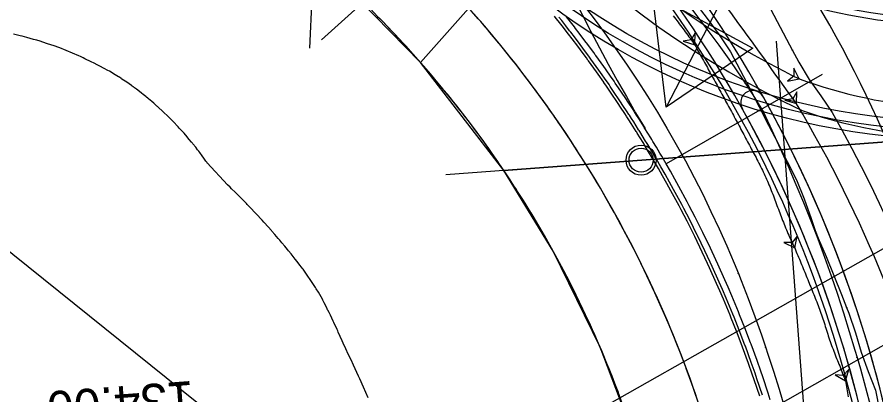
# Model space of a CAD drawing. Extents: x -70 to 701944, y -4 to 666871.
# Drawn here: x 668034.5 to 668177.3, y 656371.4 to 656434.2 of the extents above; entities that cross this region are included whole.
import ezdxf

# ---------------------------------------------------------------- set-up
doc = ezdxf.new("R2010")
doc.units = 0
for name, color, linetype in [('R_Detour', 7, 'Continuous'), ('R_Draft', 7, 'Continuous'), ('R_No Plot', 7, 'Continuous'), ('R_Proposed Const Limits', 7, 'Continuous'), ('R_Proposed Road', 7, 'Continuous'), ('R_ROW', 7, 'Continuous'), ('R_Striping', 7, 'Continuous'), ('R_Temp Easement Annot', 7, 'Continuous'), ('R_Water', 7, 'Continuous'), ('T_Indications', 7, 'Continuous'), ('T_Vehicle Path Lt Major', 7, 'Continuous'), ('T_Vehicle Path Rt', 7, 'Continuous')]:
    doc.layers.add(name, color=color, linetype=linetype)

msp = doc.modelspace()

# ---------------------------------------------------------------- linework, layer by layer
at = {"layer": 'R_Detour'}
for p, q in [((668083.14, 656428.98), (668087.77, 656531.46)), ((668199.02, 656414.94), (668105.75, 656407.98))]:
    msp.add_line(p, q, dxfattribs=at)
msp.add_lwpolyline([(668175.57, 656483.13), (668142.42, 656419.22), (668140.15, 656438.09), (668156.85, 656429.03), (668142.42, 656419.22)], dxfattribs=at)
at = {"layer": 'R_Draft'}
msp.add_line((668085.11, 656430.38), (668136.03, 656476.9), dxfattribs=at)
at = {"layer": 'R_No Plot'}
for p, q in [((668119.03, 656362.08), (668296.8, 656462.65)), ((668125.93, 656349.89), (668303.7, 656450.47)), ((668177.23, 656209.84), (668160.78, 656430.18)), ((668168.38, 656424.62), (668142.43, 656409.78))]:
    msp.add_line(p, q, dxfattribs=at)
for points in [[(668087.77, 656531.46), (668190.67, 656526.81), (668101.58, 656426.62), (668083.85, 656444.75)], [(668101.58, 656426.62), (668190.67, 656526.81), (668213.23, 656419.15), (668199.02, 656414.94), (668115.41, 656408.7)], [(668115.41, 656408.7), (668199.02, 656414.94), (668199.76, 656404.97), (668205.72, 656325.19), (668145.58, 656319.65), (668145.03, 656325.82), (668141.44, 656348.44), (668136.65, 656365.6), (668131.43, 656379.33), (668123.64, 656395.26)]]:
    msp.add_lwpolyline(points, close=True, dxfattribs=at)
for centre, radius in [((668190.66, 656526.82), 113), ((668190.66, 656526.82), 111.5), ((668190.66, 656526.82), 110), ((668190.66, 656526.82), 93), ((668138.25, 656410.4), 2.5)]:
    msp.add_circle(centre, radius, dxfattribs=at)
at = {"layer": 'R_Proposed Const Limits'}
for points in [[(668066.14, 656409.84), (668065.99, 656410.06), (668065.87, 656410.23), (668065.5, 656410.75), (668065.24, 656411.1), (668064.84, 656411.65), (668064.67, 656411.87), (668064.47, 656412.13), (668064.16, 656412.54), (668063.68, 656413.14), (668063.63, 656413.2), (668063.46, 656413.41), (668063.1, 656413.84), (668062.86, 656414.12), (668062.74, 656414.27), (668062.22, 656414.87), (668062.03, 656415.08), (668062, 656415.12), (668061.44, 656415.73), (668061.24, 656415.95), (668061.21, 656415.98), (668061.18, 656416.01), (668060.46, 656416.76), (668060.32, 656416.91), (668059.68, 656417.55), (668059.67, 656417.56), (668059.45, 656417.77), (668058.86, 656418.34), (668058.7, 656418.49), (668058.58, 656418.6), (668058.03, 656419.11), (668057.82, 656419.29), (668057.71, 656419.39), (668057.18, 656419.86), (668056.85, 656420.15), (668056.31, 656420.59), (668056.18, 656420.7), (668055.99, 656420.86), (668055.89, 656420.95), (668055.43, 656421.31), (668055.14, 656421.54), (668054.54, 656422.01), (668054.3, 656422.18), (668053.97, 656422.43), (668053.86, 656422.51), (668053.75, 656422.59), (668053.62, 656422.69), (668053.48, 656422.79), (668052.69, 656423.35), (668052.68, 656423.35), (668051.9, 656423.88), (668051.77, 656423.98), (668051.75, 656423.99), (668051.46, 656424.18), (668051.34, 656424.26), (668050.78, 656424.59), (668049.8, 656425.16), (668049.57, 656425.29), (668048.95, 656425.63), (668048.8, 656425.71), (668048.33, 656425.95), (668047.79, 656426.23), (668047.3, 656426.49), (668046.77, 656426.76), (668045.74, 656427.26), (668045.44, 656427.4), (668044.99, 656427.61), (668044.71, 656427.74), (668043.66, 656428.2), (668042.63, 656428.63), (668042.6, 656428.64), (668041.54, 656429.05), (668040.46, 656429.44), (668040.22, 656429.52), (668039.37, 656429.8), (668038.28, 656430.15), (668037.76, 656430.31), (668037.18, 656430.47), (668036.08, 656430.77), (668035.28, 656430.98), (668034.97, 656431.05), (668033.85, 656431.31)], [(668092.86, 656370.9), (668092.05, 656372.7), (668091.45, 656374.06), (668091.24, 656374.53), (668090.41, 656376.35), (668090.01, 656377.22), (668089.55, 656378.16), (668089.12, 656379.04), (668088.71, 656379.99), (668088.7, 656380.01), (668088.54, 656380.38), (668088.21, 656381.11), (668087.89, 656381.83), (668087.78, 656382.06), (668087.69, 656382.25), (668087.14, 656383.43), (668087.08, 656383.56), (668087.03, 656383.66), (668086.56, 656384.65), (668086.34, 656385.09), (668086.15, 656385.48), (668086.11, 656385.56), (668085.95, 656385.89), (668085.54, 656386.71), (668085.31, 656387.17), (668085.24, 656387.29), (668084.61, 656388.46), (668084.23, 656389.04), (668084.09, 656389.26), (668083.78, 656389.72), (668083.77, 656389.74), (668083.11, 656390.72), (668082.92, 656390.99), (668082.02, 656392.28), (668081.95, 656392.38), (668081.78, 656392.62), (668081.5, 656392.97), (668081.05, 656393.55), (668080.71, 656393.97), (668080.03, 656394.83), (668079.59, 656395.36), (668079.44, 656395.54), (668078.97, 656396.11), (668078.49, 656396.68), (668078.15, 656397.09), (668078.09, 656397.16), (668077.88, 656397.4), (668077.34, 656398.03), (668076.83, 656398.61), (668076.76, 656398.69), (668075.61, 656399.98), (668075.48, 656400.12), (668075.2, 656400.43), (668075.01, 656400.64), (668074.43, 656401.26), (668074.12, 656401.6), (668073.22, 656402.54), (668072.73, 656403.06), (668072.61, 656403.18), (668071.99, 656403.81), (668071.67, 656404.13), (668071.32, 656404.49), (668070.73, 656405.07), (668070.14, 656405.65), (668069.88, 656405.9), (668069.45, 656406.31), (668066.06, 656409.95)]]:
    msp.add_lwpolyline(points, dxfattribs=at)
at = {"layer": 'R_Proposed Road'}
for points in [[(668092.47, 656436.38), (668092.63, 656436.2), (668094.43, 656434.29), (668094.77, 656433.94), (668095.22, 656433.49)], [(668147.61, 656370.69), (668147.31, 656371.57), (668146.71, 656373.26), (668145.77, 656375.81), (668145.7, 656376), (668144.8, 656378.35), (668143.99, 656380.39), (668143.8, 656380.88), (668142.75, 656383.39), (668142.17, 656384.74), (668141.67, 656385.88), (668140.56, 656388.36), (668140.24, 656389.04), (668139.41, 656390.82), (668138.22, 656393.27), (668138.21, 656393.29), (668137, 656395.7), (668136.07, 656397.49), (668135.74, 656398.11), (668134.45, 656400.5), (668133.83, 656401.64), (668133.13, 656402.88), (668132.47, 656404.03), (668131.77, 656405.23), (668131.76, 656405.26), (668131.48, 656405.73), (668130.93, 656406.66), (668130.38, 656407.57), (668130.2, 656407.86), (668130.05, 656408.11), (668129.13, 656409.6), (668129.03, 656409.76), (668128.96, 656409.88), (668128.17, 656411.13), (668127.81, 656411.69), (668127.5, 656412.18), (668127.43, 656412.28), (668127.16, 656412.69), (668126.49, 656413.72), (668126.11, 656414.29), (668126.01, 656414.45), (668125.01, 656415.93), (668124.48, 656416.7), (668124.28, 656416.99), (668123.86, 656417.59), (668123.84, 656417.63), (668122.93, 656418.93), (668122.67, 656419.29), (668121.44, 656421), (668121.34, 656421.14), (668121.1, 656421.46), (668120.75, 656421.95), (668120.16, 656422.74), (668119.72, 656423.32), (668118.83, 656424.5), (668118.27, 656425.23), (668118.07, 656425.48), (668117.46, 656426.27), (668116.83, 656427.06), (668116.39, 656427.62), (668116.31, 656427.72), (668116.05, 656428.05), (668115.34, 656428.92), (668114.68, 656429.73), (668114.59, 656429.83), (668113.1, 656431.62), (668112.94, 656431.82), (668112.57, 656432.25), (668112.32, 656432.54), (668111.57, 656433.41), (668111.17, 656433.88), (668110.01, 656435.2)], [(668157.98, 656371.21), (668157.07, 656373.93), (668156.75, 656374.85), (668156.12, 656376.63), (668155.14, 656379.32), (668155.07, 656379.51), (668154.12, 656381.99), (668153.26, 656384.14), (668153.06, 656384.65), (668151.96, 656387.29), (668151.35, 656388.72), (668150.82, 656389.92), (668149.65, 656392.53), (668149.32, 656393.24), (668148.44, 656395.12), (668147.19, 656397.7), (668147.18, 656397.72), (668145.9, 656400.25), (668144.92, 656402.14), (668144.58, 656402.79), (668143.22, 656405.31), (668142.56, 656406.51), (668141.83, 656407.81), (668141.13, 656409.03), (668140.4, 656410.29), (668140.38, 656410.32), (668140.09, 656410.81), (668139.51, 656411.79), (668138.93, 656412.75), (668138.74, 656413.06), (668138.59, 656413.32), (668137.62, 656414.89), (668137.52, 656415.05), (668137.43, 656415.19), (668136.61, 656416.49), (668136.23, 656417.08), (668135.9, 656417.6), (668135.83, 656417.71), (668135.55, 656418.14), (668134.84, 656419.23), (668134.44, 656419.83), (668134.33, 656419.99), (668133.28, 656421.55), (668132.72, 656422.36), (668132.51, 656422.67), (668132.07, 656423.3), (668132.05, 656423.34), (668131.09, 656424.71), (668130.82, 656425.09), (668129.52, 656426.89), (668129.42, 656427.03), (668129.17, 656427.38), (668128.79, 656427.89), (668128.17, 656428.72), (668127.71, 656429.33), (668126.77, 656430.57), (668126.18, 656431.34), (668125.97, 656431.61), (668125.33, 656432.43), (668124.67, 656433.27), (668124.21, 656433.86), (668124.12, 656433.96), (668123.84, 656434.31)], [(668158.44, 656371.36), (668157.53, 656374.09), (668157.21, 656375.01), (668156.58, 656376.79), (668155.6, 656379.49), (668155.52, 656379.69), (668154.57, 656382.17), (668153.72, 656384.32), (668153.51, 656384.83), (668152.41, 656387.48), (668151.8, 656388.91), (668151.27, 656390.11), (668150.09, 656392.73), (668149.76, 656393.45), (668148.88, 656395.33), (668147.63, 656397.91), (668147.61, 656397.94), (668146.34, 656400.48), (668145.36, 656402.37), (668145.01, 656403.02), (668143.65, 656405.55), (668142.99, 656406.75), (668142.25, 656408.05), (668141.56, 656409.27), (668140.82, 656410.54), (668140.81, 656410.56), (668140.51, 656411.06), (668139.93, 656412.05), (668139.35, 656413), (668139.16, 656413.32), (668139.01, 656413.57), (668138.04, 656415.14), (668137.93, 656415.31), (668137.85, 656415.44), (668137.02, 656416.76), (668136.64, 656417.35), (668136.31, 656417.87), (668136.24, 656417.97), (668135.96, 656418.41), (668135.24, 656419.5), (668134.85, 656420.1), (668134.74, 656420.27), (668133.69, 656421.83), (668133.13, 656422.64), (668132.92, 656422.95), (668132.48, 656423.58), (668132.45, 656423.62), (668131.49, 656424.99), (668131.22, 656425.37), (668129.91, 656427.18), (668129.81, 656427.32), (668129.56, 656427.67), (668129.18, 656428.18), (668128.56, 656429.02), (668128.1, 656429.63), (668127.16, 656430.87), (668126.57, 656431.64), (668126.36, 656431.91), (668125.72, 656432.74), (668125.06, 656433.58), (668124.59, 656434.16)], [(668159.75, 656370.6), (668159.4, 656371.68), (668158.49, 656374.41), (668158.17, 656375.34), (668157.54, 656377.13), (668156.54, 656379.84), (668156.47, 656380.04), (668155.51, 656382.54), (668154.65, 656384.7), (668154.45, 656385.21), (668153.34, 656387.88), (668152.72, 656389.31), (668152.19, 656390.52), (668151.01, 656393.15), (668150.68, 656393.87), (668149.79, 656395.76), (668148.53, 656398.36), (668148.52, 656398.38), (668147.24, 656400.94), (668146.25, 656402.84), (668145.91, 656403.49), (668144.54, 656406.03), (668143.87, 656407.24), (668143.13, 656408.55), (668142.43, 656409.78), (668141.69, 656411.05), (668141.68, 656411.07), (668141.38, 656411.57), (668140.8, 656412.56), (668140.22, 656413.52), (668140.03, 656413.84), (668139.87, 656414.1), (668138.89, 656415.68), (668138.79, 656415.85), (668138.71, 656415.98), (668137.87, 656417.3), (668137.49, 656417.89), (668137.16, 656418.41), (668137.09, 656418.52), (668136.8, 656418.96), (668136.09, 656420.06), (668135.69, 656420.66), (668135.58, 656420.83), (668134.52, 656422.4), (668133.96, 656423.21), (668133.75, 656423.52), (668133.31, 656424.16), (668133.28, 656424.19), (668132.31, 656425.58), (668132.04, 656425.96), (668130.73, 656427.78), (668130.63, 656427.92), (668130.38, 656428.26), (668130, 656428.78), (668129.37, 656429.62), (668128.91, 656430.24), (668127.96, 656431.48), (668127.37, 656432.26), (668127.16, 656432.53), (668126.51, 656433.36), (668125.85, 656434.2)], [(668135.41, 656369.21), (668134.54, 656371.6), (668134.47, 656371.78), (668133.63, 656373.98), (668132.87, 656375.89), (668132.68, 656376.35), (668131.7, 656378.7), (668131.16, 656379.97), (668130.69, 656381.04), (668129.65, 656383.36), (668129.35, 656384), (668128.57, 656385.67), (668127.46, 656387.96), (668127.45, 656387.98), (668126.32, 656390.23), (668125.45, 656391.91), (668125.14, 656392.49), (668123.93, 656394.73), (668123.34, 656395.8), (668122.69, 656396.96), (668122.07, 656398.04), (668121.42, 656399.16), (668121.41, 656399.19), (668121.15, 656399.63), (668120.63, 656400.5), (668120.12, 656401.35), (668119.95, 656401.63), (668119.81, 656401.86), (668118.95, 656403.25), (668118.86, 656403.4), (668118.78, 656403.52), (668118.05, 656404.68), (668117.71, 656405.21), (668117.42, 656405.67), (668117.35, 656405.76), (668117.1, 656406.15), (668116.47, 656407.12), (668116.12, 656407.65), (668116.02, 656407.8), (668115.09, 656409.18), (668114.59, 656409.91), (668114.4, 656410.18), (668114.01, 656410.74), (668113.99, 656410.77), (668113.14, 656411.99), (668112.9, 656412.33), (668111.74, 656413.94), (668111.65, 656414.06), (668111.43, 656414.36), (668111.09, 656414.82), (668110.54, 656415.56), (668110.13, 656416.11), (668109.3, 656417.21), (668108.77, 656417.89), (668108.59, 656418.13), (668108.01, 656418.87), (668107.43, 656419.61), (668107.01, 656420.13), (668106.94, 656420.22), (668106.69, 656420.53), (668106.03, 656421.35), (668105.41, 656422.11), (668105.33, 656422.21), (668103.93, 656423.88), (668103.78, 656424.07), (668103.43, 656424.47), (668103.2, 656424.74), (668102.5, 656425.56), (668102.12, 656426), (668101.03, 656427.23), (668100.43, 656427.91), (668100.29, 656428.06), (668099.54, 656428.9), (668099.15, 656429.32), (668098.72, 656429.79), (668098.01, 656430.55), (668097.3, 656431.31), (668096.98, 656431.65), (668096.46, 656432.19), (668095.21, 656433.48)]]:
    msp.add_lwpolyline(points, dxfattribs=at)
msp.add_arc((667995.44, 656334.56), 200, 4.2705, 44.5612, dxfattribs=at)
at = {"layer": 'R_ROW'}
msp.add_lwpolyline([(668068.22, 656367.07), (668015.2, 656409.61), (667518.06, 656430.84), (667204.93, 656412.96), (667078.78, 656456.7), (667035.95, 656483.66), (666996.35, 656493.45), (666927.34, 656472.55), (666845.47, 656477.25), (666774.58, 656503.47), (666573.01, 656517.59), (666494.28, 656503.13), (666386.7, 656514.99), (666322.44, 656532.91), (666194.58, 656538.69), (665874.18, 656537.15), (665794.4, 656521.73), (665682.43, 656524.79)], dxfattribs=at)
at = {"layer": 'R_Striping'}
for centre, radius, start, end in [((668396.2, 656569.93), 300, 192.1433, 210.9515), ((667982.32, 656322.23), 202, 4.1943, 44.4794), ((667982.32, 656322.22), 198, 4.1946, 44.4794), ((668190.66, 656526.82), 94, 256.0808, 287.5141), ((668156.82, 656419.96), 2, 26.6433, 211.8113), ((667982.32, 656322.23), 202, 4.1943, 29.2263), ((667982.32, 656322.22), 198, 4.1946, 29.2273)]:
    msp.add_arc(centre, radius, start, end, dxfattribs=at)
at = {"layer": 'R_Water'}
msp.add_circle((668138.25, 656410.4), 2, dxfattribs=at)
at = {"layer": 'T_Indications'}
for radius, start in [(189.5, 4.3015), (177.5, 5.8782)]:
    msp.add_arc((667968.3, 656309.39), radius, start, 44.3558, dxfattribs=at)
at = {"layer": 'T_Vehicle Path Lt Major'}
for points in [[(668142.19, 656468.62), (668142.45, 656468.12), (668143.74, 656465.61), (668145.05, 656463.1), (668146.43, 656460.49), (668147.82, 656457.86), (668149.24, 656455.21), (668150.66, 656452.54), (668152.13, 656449.8), (668153.65, 656446.94), (668155.18, 656444.08), (668156.72, 656441.2), (668158.27, 656438.31), (668159.81, 656435.41), (668161.37, 656432.5), (668162.92, 656429.58), (668163.39, 656428.71)], [(668125.1, 656461.7), (668125.53, 656461.15), (668127.7, 656458.42), (668129.96, 656455.75), (668132.29, 656453.15), (668134.7, 656450.62), (668137.18, 656448.17), (668139.1, 656445.56), (668141.14, 656442.92), (668143.18, 656440.25), (668145.21, 656437.57), (668147.16, 656434.86), (668149.18, 656432.18), (668151.17, 656429.49), (668153.12, 656426.78), (668155.02, 656424.03), (668155.58, 656423.19)], [(668134.04, 656437.91), (668135.67, 656436.63), (668138.42, 656434.54), (668141.21, 656432.52), (668144.06, 656430.56), (668146.94, 656428.66), (668149.86, 656426.83), (668152.83, 656425.06), (668155.83, 656423.36), (668158.87, 656421.72), (668161.95, 656420.15), (668165.06, 656418.66), (668168.4, 656417.52), (668171.83, 656416.6), (668175.29, 656415.82), (668178.79, 656415.17), (668181.25, 656414.8)], [(668163.39, 656428.71), (668164.48, 656426.66), (668166.2, 656423.82), (668168.14, 656421.09), (668170.03, 656418.32), (668171.69, 656415.35), (668173.31, 656412.36), (668174.87, 656409.34), (668176.4, 656406.3), (668177.87, 656403.23), (668179.29, 656400.14), (668180.67, 656397.03), (668181.99, 656393.89), (668183.27, 656390.74), (668184.5, 656387.56), (668185.67, 656384.37), (668186.13, 656383.09)], [(668155.58, 656423.19), (668156.87, 656421.24), (668158.6, 656418.39), (668160.01, 656415.38), (668161.39, 656412.36), (668162.71, 656409.38), (668164, 656406.38), (668165.25, 656403.37), (668166.47, 656400.35), (668167.64, 656397.31), (668168.77, 656394.26), (668169.86, 656391.2), (668170.91, 656388.13), (668171.92, 656385.05), (668172.89, 656381.95), (668173.83, 656378.85), (668174.19, 656377.61)], [(668174.19, 656377.61), (668174.73, 656375.75), (668175.59, 656372.63), (668176.42, 656369.51), (668177.21, 656366.39), (668177.97, 656363.26), (668178.69, 656360.13), (668179.38, 656357.01), (668180.04, 656353.88), (668180.67, 656350.75), (668181.26, 656347.62), (668181.84, 656344.48), (668182.4, 656341.32), (668182.95, 656338.16), (668183.48, 656335), (668184, 656331.82), (668184.53, 656328.59), (668185.05, 656325.36), (668185.57, 656322.12), (668186.09, 656318.88), (668186.62, 656315.65), (668187.14, 656312.41), (668187.67, 656309.17)]]:
    msp.add_lwpolyline(points, dxfattribs=at)
for points in [[(668164.56, 656423.91), (668163.67, 656425.7), (668163.66, 656424.35), (668162.6, 656423.51)], [(668164.1, 656419.79), (668164.17, 656421.78), (668163.52, 656420.6), (668162.19, 656420.37)]]:
    msp.add_lwpolyline(points, close=True, dxfattribs=at)
for centre in [(668163.39, 656428.71), (668163.39, 656428.71), (668164.56, 656423.91), (668164.56, 656423.91), (668155.58, 656423.19), (668155.58, 656423.19), (668164.1, 656419.79), (668164.1, 656419.79), (668174.19, 656377.61), (668174.19, 656377.61)]:
    msp.add_circle(centre, 0.0417, dxfattribs=at)
for centre, radius, start, end in [((668231.26, 656559.95), 151.51, 226.7672, 243.881), ((666669.91, 655354.04), 1835.32, 35.49879, 36.66624), ((668192.99, 656502), 83.1, 250.0003, 281.7115), ((667982.17, 656311.19), 211.88, 13.1623, 30.8314)]:
    msp.add_arc(centre, radius, start, end, dxfattribs=at)
at = {"layer": 'T_Vehicle Path Rt'}
for points in [[(668131.53, 656457.27), (668132.82, 656455.66), (668134.96, 656452.96), (668137.07, 656450.28), (668139.1, 656447.5), (668141.04, 656444.67), (668143.01, 656441.88), (668145.09, 656439.23), (668147.19, 656436.61), (668149.25, 656433.94), (668151.25, 656431.23), (668153.13, 656428.4), (668154.73, 656425.33), (668156.32, 656422.28), (668157.9, 656419.24), (668159.47, 656416.21), (668161.03, 656413.19), (668162.58, 656410.16), (668164.08, 656407.12), (668165.38, 656403.95), (668166.52, 656400.69), (668167.21, 656398.74)], [(668121.25, 656445.19), (668122.46, 656443.8), (668124.46, 656441.44), (668126.45, 656439.01), (668128.39, 656436.56), (668130.29, 656434.08), (668132.17, 656431.55), (668134.02, 656428.96), (668135.83, 656426.34), (668137.6, 656423.7), (668139.32, 656421.03), (668140.98, 656418.36), (668142.56, 656415.72), (668144.11, 656413.02), (668145.62, 656410.29), (668147.08, 656407.52), (668148.5, 656404.73), (668149.88, 656401.89), (668151.22, 656399.01), (668152.5, 656396.16), (668153.72, 656393.3), (668154.44, 656391.56)], [(668143.61, 656434.38), (668143.81, 656434.11), (668144.01, 656433.85), (668144.21, 656433.58), (668144.41, 656433.32), (668144.61, 656433.05), (668144.82, 656432.79), (668145.01, 656432.52), (668145.21, 656432.25), (668145.41, 656431.98), (668145.61, 656431.72), (668145.81, 656431.45), (668146.01, 656431.18), (668146.2, 656430.91), (668146.4, 656430.64), (668146.6, 656430.37), (668146.79, 656430.1), (668146.98, 656429.83), (668147.17, 656429.56)], [(668147.17, 656429.56), (668147.34, 656429.26), (668147.5, 656428.97), (668147.66, 656428.68), (668147.83, 656428.39), (668147.99, 656428.1), (668148.15, 656427.81), (668148.31, 656427.52), (668148.47, 656427.23), (668148.64, 656426.94), (668148.8, 656426.64), (668148.96, 656426.35), (668149.12, 656426.06), (668149.28, 656425.77), (668149.44, 656425.48), (668149.6, 656425.18), (668149.76, 656424.89), (668149.92, 656424.6), (668150.08, 656424.31), (668150.24, 656424.02), (668150.41, 656423.72), (668150.57, 656423.43), (668150.73, 656423.14), (668150.89, 656422.85), (668151.05, 656422.55), (668151.21, 656422.26), (668151.37, 656421.97), (668151.53, 656421.68), (668151.69, 656421.38), (668151.85, 656421.09), (668152, 656420.8), (668152.16, 656420.51), (668152.32, 656420.21), (668152.48, 656419.92), (668152.64, 656419.63), (668152.8, 656419.34), (668152.96, 656419.04), (668153.12, 656418.75), (668153.28, 656418.46), (668153.44, 656418.16), (668153.6, 656417.87), (668153.76, 656417.58), (668153.91, 656417.29), (668154.07, 656416.99), (668154.23, 656416.7), (668154.39, 656416.41), (668154.55, 656416.11), (668154.71, 656415.82), (668154.86, 656415.52), (668155.02, 656415.23), (668155.18, 656414.94), (668155.34, 656414.64), (668155.49, 656414.35), (668155.65, 656414.06), (668155.81, 656413.76), (668155.97, 656413.47), (668156.12, 656413.17), (668156.28, 656412.88), (668156.43, 656412.58), (668156.59, 656412.29), (668156.75, 656412), (668156.9, 656411.7), (668157.06, 656411.41), (668157.21, 656411.11), (668157.37, 656410.82), (668157.52, 656410.52), (668157.68, 656410.23), (668157.83, 656409.93), (668157.99, 656409.63), (668158.14, 656409.34), (668158.29, 656409.04), (668158.43, 656408.74), (668158.58, 656408.44), (668158.72, 656408.14), (668158.86, 656407.84), (668159, 656407.53), (668159.13, 656407.23), (668159.26, 656406.92), (668159.4, 656406.61), (668159.53, 656406.31), (668159.65, 656406), (668159.78, 656405.69), (668159.91, 656405.38), (668160.03, 656405.08), (668160.16, 656404.77), (668160.28, 656404.45), (668160.4, 656404.14), (668160.51, 656403.83), (668160.63, 656403.52), (668160.74, 656403.21), (668160.86, 656402.89), (668160.97, 656402.58), (668161.09, 656402.27), (668161.2, 656401.95), (668161.32, 656401.64), (668161.44, 656401.33), (668161.56, 656401.02), (668161.68, 656400.71), (668161.8, 656400.4), (668161.92, 656400.09), (668162.05, 656399.78), (668162.17, 656399.47), (668162.3, 656399.16), (668162.43, 656398.85), (668162.56, 656398.55), (668162.69, 656398.24), (668162.83, 656397.94), (668162.96, 656397.63), (668163.1, 656397.33), (668163.24, 656397.02), (668163.38, 656396.72), (668163.52, 656396.42), (668163.66, 656396.12), (668163.81, 656395.82)], [(668167.21, 656398.74), (668167.7, 656397.47), (668169.04, 656394.38), (668170.32, 656391.25), (668171.57, 656388.1), (668172.43, 656385.9)], [(668163.81, 656395.82), (668163.93, 656395.51), (668164.06, 656395.2), (668164.19, 656394.9), (668164.32, 656394.59), (668164.45, 656394.28), (668164.58, 656393.97), (668164.7, 656393.67), (668164.83, 656393.36), (668164.96, 656393.05), (668165.09, 656392.74), (668165.21, 656392.43), (668165.34, 656392.12), (668165.47, 656391.82), (668165.59, 656391.51), (668165.72, 656391.2), (668165.85, 656390.89), (668165.97, 656390.58), (668166.1, 656390.27), (668166.22, 656389.97), (668166.35, 656389.66), (668166.47, 656389.35), (668166.6, 656389.04), (668166.73, 656388.73), (668166.85, 656388.42), (668166.97, 656388.11), (668167.1, 656387.8), (668167.22, 656387.49), (668167.35, 656387.18), (668167.47, 656386.87), (668167.6, 656386.56), (668167.72, 656386.25), (668167.84, 656385.94), (668167.95, 656385.63), (668168.07, 656385.32), (668168.18, 656385), (668168.29, 656384.69), (668168.4, 656384.37), (668168.5, 656384.06), (668168.6, 656383.74), (668168.7, 656383.42), (668168.8, 656383.1), (668168.9, 656382.78), (668169, 656382.47), (668169.1, 656382.15), (668169.2, 656381.83), (668169.3, 656381.51), (668169.4, 656381.2), (668169.51, 656380.88), (668169.62, 656380.57), (668169.73, 656380.25), (668169.84, 656379.94), (668169.95, 656379.62), (668170.06, 656379.31), (668170.18, 656379), (668170.3, 656378.68), (668170.42, 656378.37), (668170.54, 656378.06), (668170.66, 656377.75), (668170.78, 656377.44), (668170.91, 656377.13), (668171.04, 656376.83), (668171.16, 656376.52), (668171.29, 656376.21), (668171.41, 656375.9), (668171.53, 656375.59), (668171.65, 656375.28), (668171.77, 656374.97), (668171.89, 656374.65), (668172.01, 656374.34), (668172.14, 656374.04), (668172.26, 656373.73)], [(668154.44, 656391.56), (668154.91, 656390.39), (668156.07, 656387.41), (668157.19, 656384.42), (668158.27, 656381.39), (668159, 656379.25)], [(668172.43, 656385.9), (668172.79, 656384.96), (668173.9, 656381.74), (668174.88, 656378.48), (668176.02, 656375.31), (668177.25, 656372.2), (668177.89, 656368.8), (668178.39, 656365.37), (668178.91, 656361.96), (668179.45, 656358.57), (668180.02, 656355.21), (668180.43, 656352.87)], [(668159, 656379.25), (668159.3, 656378.35), (668160.28, 656375.36), (668161.21, 656372.38), (668162.13, 656369.33), (668163.03, 656366.24), (668163.85, 656363.29), (668164.65, 656360.33), (668165.43, 656357.31), (668166.2, 656354.26), (668166.95, 656351.2), (668167.46, 656349.05)], [(668172.26, 656373.73), (668172.32, 656373.4), (668172.38, 656373.07), (668172.44, 656372.74), (668172.49, 656372.41), (668172.55, 656372.08), (668172.61, 656371.76), (668172.67, 656371.43), (668172.72, 656371.1)]]:
    msp.add_lwpolyline(points, dxfattribs=at)
for points in [[(668147.17, 656429.56), (668147.27, 656431.55), (668146.6, 656430.38), (668145.27, 656430.16)], [(668163.81, 656395.82), (668164.21, 656397.78), (668163.37, 656396.72), (668162.02, 656396.72)], [(668172.26, 656373.73), (668172.79, 656375.65), (668171.89, 656374.65), (668170.54, 656374.74)]]:
    msp.add_lwpolyline(points, close=True, dxfattribs=at)
for centre in [(668147.17, 656429.56), (668147.17, 656429.56), (668167.21, 656398.74), (668167.21, 656398.74), (668163.81, 656395.82), (668163.81, 656395.82), (668154.44, 656391.56), (668154.44, 656391.56), (668172.43, 656385.9), (668172.43, 656385.9), (668159, 656379.25), (668159, 656379.25), (668172.26, 656373.73), (668172.26, 656373.73)]:
    msp.add_circle(centre, 0.0417, dxfattribs=at)
msp.add_arc((667982.32, 656322.23), 197, 4.1943, 44.4794, dxfattribs=at)

# ---------------------------------------------------------------- texts
at = {"layer": 'R_Temp Easement Annot'}
msp.add_text('134.00', height=6, rotation=184.2706, dxfattribs=at).set_placement((668063.71, 656373.75))

doc.saveas('drawing.dxf')
